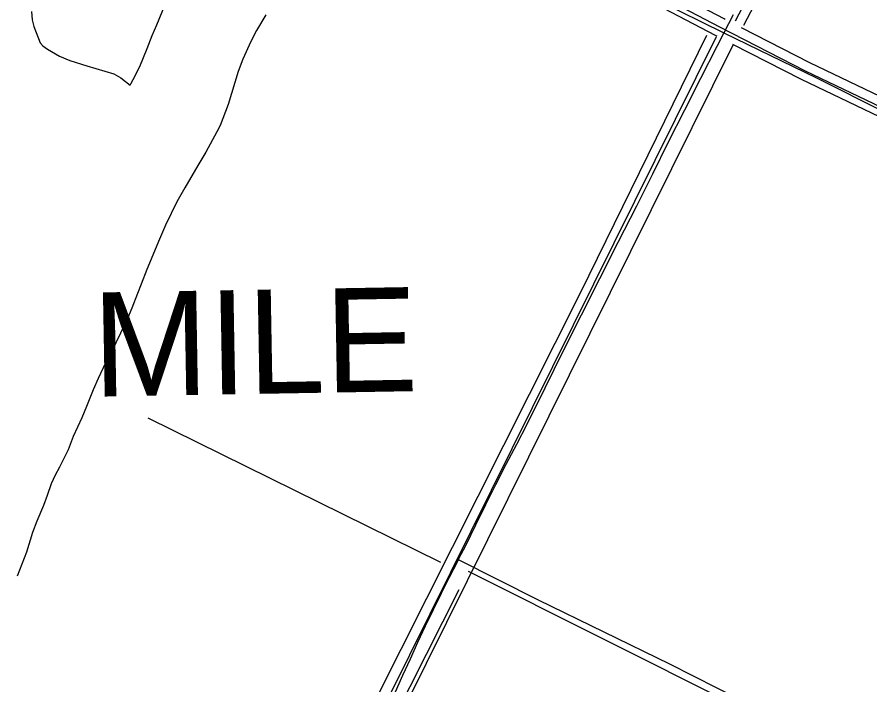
# Model space of a CAD drawing. Extents: x 3477039 to 3515015, y 546746 to 572297.
# Drawn here: x 3494431 to 3495798, y 559836 to 560907 of the extents above; entities that cross this region are included whole.
import ezdxf

# ---------------------------------------------------------------- set-up
doc = ezdxf.new("R2010")
doc.units = 0
for name, color, linetype in [('V-DTCH-CNTR', 7, 'Continuous'), ('V-ROAD-CNTR', 7, 'Continuous'), ('V-SITE-VEGE', 7, 'Continuous'), ('V-TOPO-GNAM-IDEN', 7, 'Continuous'), ('V-TOPO-SHOR', 7, 'Continuous')]:
    doc.layers.add(name, color=color, linetype=linetype)

msp = doc.modelspace()

# ---------------------------------------------------------------- linework, layer by layer
at = {"layer": 'V-DTCH-CNTR'}
for points in [[(3494934.3, 561194.5), (3495099.8, 561118.7), (3495285.6, 561022.8), (3495458.1, 560933.5), (3495563.7, 560881.5), (3495712.2, 560809.4), (3495932, 560698.6), (3496102.1, 560613.5)], [(3495578.5, 560910.3), (3495563.7, 560881.5), (3495552.2, 560859.4), (3495526.2, 560808.4), (3495500.3, 560757.3), (3495474.5, 560706.1), (3495449, 560654.8), (3495423.7, 560603.4), (3495393.9, 560545.3), (3495364.4, 560487.1), (3495335, 560428.8), (3495305.8, 560370.4), (3495276.8, 560311.9), (3495248, 560253.3), (3495231.1, 560221.3), (3495214.4, 560189.2), (3495197.9, 560157), (3495181.7, 560124.7), (3495165.7, 560092.3), (3495149.9, 560059.8), (3495137.9, 560036.8), (3495136.5, 560034), (3495123.3, 560008.2), (3495121.4, 560004.3), (3495110.4, 559982.3), (3495097.6, 559956.2), (3495085.1, 559930.1), (3495072.8, 559903.8), (3495060.7, 559877.5), (3495048.8, 559851), (3495037.1, 559824.5)], [(3495137.9, 560036.8), (3495265.9, 559972.4), (3495476.4, 559869.9), (3495703.8, 559754.4), (3495790.3, 559713.3)]]:
    msp.add_lwpolyline(points, dxfattribs=at)
at = {"layer": 'V-ROAD-CNTR'}
for points in [[(3495582.1, 560900.9), (3496349.5, 562363.4)], [(3495595.4, 560894), (3496362.8, 562356.4)], [(3495552.9, 560876), (3495550.1, 560877.4), (3495104.8, 561110.8), (3494863.6, 561237.7), (3494940.3, 561435.5), (3494992.6, 561562.5), (3495017.1, 561626.2)], [(3496429.7, 560412.7), (3496236.2, 560542.2), (3496096.8, 560627.4), (3495694.4, 560819.8), (3495557, 560890.7), (3495111.8, 561124.1), (3494882.5, 561244.8), (3494954.2, 561429.9), (3495006.6, 561556.9), (3495031.1, 561620.8)], [(3495565.7, 560903.1), (3495563.9, 560904), (3495118.8, 561137.4), (3494901.3, 561251.8), (3494968.2, 561424.3), (3495020.5, 561551.4), (3495045.1, 561615.5)], [(3496444.9, 560420.6), (3496244.3, 560554.8), (3496103.9, 560640.6), (3495701.1, 560833.2), (3495591.8, 560889.7)], [(3493061, 555851.9), (3495551.8, 560875.6)], [(3493087.9, 555838.6), (3495578.6, 560862.3)], [(3496414.5, 560404.8), (3496228.1, 560529.6), (3496089.6, 560614.2), (3495687.8, 560806.4), (3495578.1, 560863)]]:
    msp.add_lwpolyline(points, dxfattribs=at)
at = {"layer": 'V-SITE-VEGE'}
for p, q in [((3494655, 560894.4), (3494668.3, 560926.9)), ((3494454.1, 560915.9), (3494455.1, 560902.2)), ((3494829.6, 560910.5), (3494814.5, 560885)), ((3494455.1, 560902.2), (3494457.6, 560891.4)), ((3494647.5, 560877.3), (3494655, 560894.4)), ((3494457.6, 560891.4), (3494468.2, 560865.3)), ((3494814.5, 560885), (3494805.5, 560867.6)), ((3494468.2, 560865.3), (3494472.2, 560860.5)), ((3494639.5, 560856.6), (3494647.5, 560877.3)), ((3494805.5, 560867.6), (3494792.7, 560839.5)), ((3494472.2, 560860.5), (3494480, 560855.2)), ((3494480, 560855.2), (3494499.2, 560844.3)), ((3494627.5, 560827.4), (3494639.5, 560856.6)), ((3494499.2, 560844.3), (3494515.5, 560837.1)), ((3494792.7, 560839.5), (3494785.1, 560819.5)), ((3494515.5, 560837.1), (3494542.9, 560828.8)), ((3494542.9, 560828.8), (3494585.8, 560815.8)), ((3494617.3, 560806.7), (3494627.5, 560827.4)), ((3494585.8, 560815.8), (3494597.3, 560809.5)), ((3494785.1, 560819.5), (3494769.1, 560766.6)), ((3494597.3, 560809.5), (3494612, 560797.8)), ((3494612, 560797.8), (3494613.5, 560799.7)), ((3494613.5, 560799.7), (3494617.3, 560806.7)), ((3494769.1, 560766.6), (3494756.2, 560732.9)), ((3494756.2, 560732.9), (3494751.3, 560722.6)), ((3494751.3, 560722.6), (3494733.7, 560690.4)), ((3494733.7, 560690.4), (3494720.9, 560669)), ((3494720.9, 560669), (3494699.8, 560633.2)), ((3494699.8, 560633.2), (3494687.1, 560610.3)), ((3494687.1, 560610.3), (3494669, 560573.3)), ((3494669, 560573.3), (3494659.1, 560550.4)), ((3494659.1, 560550.4), (3494639.1, 560501.9)), ((3494639.1, 560501.9), (3494630, 560478.6)), ((3494630, 560478.6), (3494624, 560463.4)), ((3494624, 560463.4), (3494614.9, 560439.8)), ((3494614.9, 560439.8), (3494608.1, 560423.5)), ((3494608.1, 560423.5), (3494596.8, 560400.2)), ((3494596.8, 560400.2), (3494589.3, 560384.3)), ((3494589.3, 560384.3), (3494581, 560368)), ((3494581, 560368), (3494572.7, 560352.5)), ((3494572.7, 560352.5), (3494561, 560327)), ((3494561, 560327), (3494552.7, 560309.2)), ((3494552.7, 560309.2), (3494542.5, 560282.2)), ((3494542.5, 560282.2), (3494534.6, 560264.1)), ((3494534.6, 560264.1), (3494521, 560234.2)), ((3494521, 560234.2), (3494512.7, 560212.7)), ((3494512.7, 560212.7), (3494499.1, 560185)), ((3494499.1, 560185), (3494492.3, 560172.4)), ((3494492.3, 560172.4), (3494485.9, 560158.4)), ((3494485.9, 560158.4), (3494479.1, 560139.4)), ((3494479.1, 560139.4), (3494473.1, 560123.5)), ((3494473.1, 560123.5), (3494462.9, 560098.5)), ((3494462.9, 560098.5), (3494455.7, 560080.4)), ((3494455.7, 560080.4), (3494445.9, 560049)), ((3494445.9, 560049), (3494431, 560010.2))]:
    msp.add_line(p, q, dxfattribs=at)
at = {"layer": 'V-TOPO-SHOR'}
for p, q in [((3495110.3, 560032.5), (3494640.9, 560263.7)), ((3495153.6, 560018.1), (3495789.2, 559700.3))]:
    msp.add_line(p, q, dxfattribs=at)
for points in [[(3494149.7, 559418.6), (3494677, 559158.6), (3495334.2, 560465.9), (3495536.4, 560877.6)], [(3495319.8, 558862.5), (3494720.3, 559158.6), (3495139.2, 559989.2)]]:
    msp.add_lwpolyline(points, dxfattribs=at)

# ---------------------------------------------------------------- texts
at = {"layer": 'V-TOPO-GNAM-IDEN'}
msp.add_text('MILE', height=167, rotation=1, dxfattribs=at).set_placement((3494553.2, 560298))

doc.saveas('drawing.dxf')
